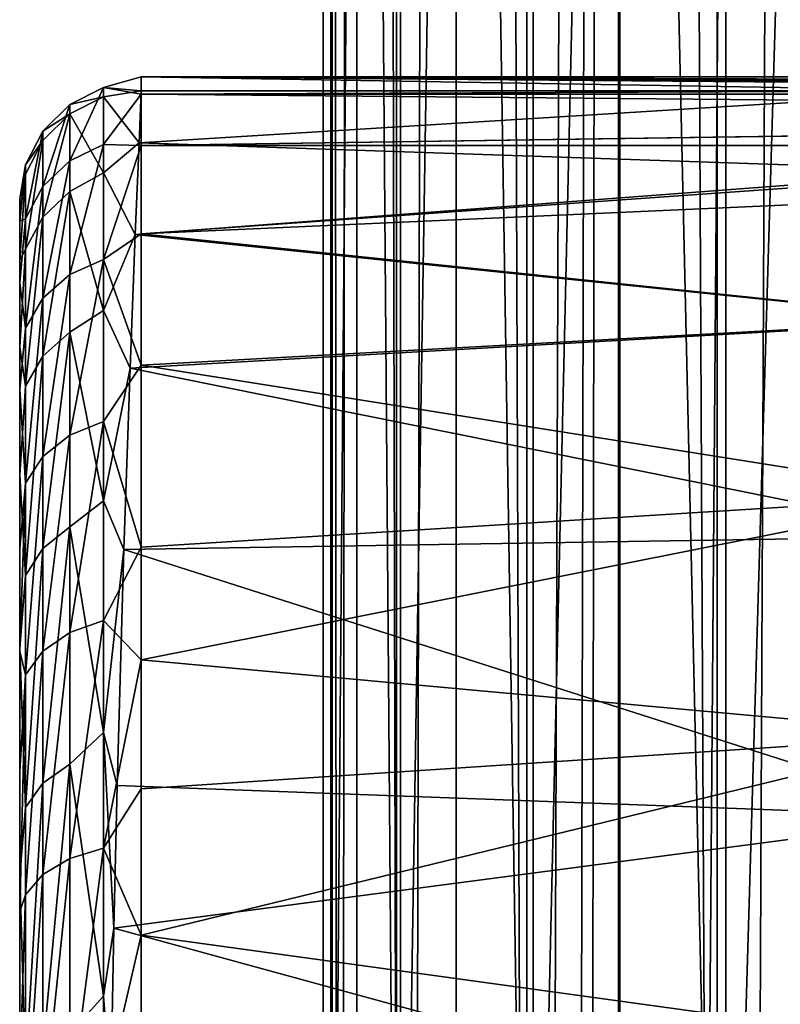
# Model space of a CAD drawing. Header units: metres. Extents: x -109 to 109, y -917 to 389.
# Tile 554 of 656: x -15 to -9.99, y -214.96 to -208.47. Entities that reach past the tile are written whole.
import ezdxf

# ---------------------------------------------------------------- set-up
doc = ezdxf.new("R2010")
doc.units = ezdxf.units.M
doc.layers.add('solid_24503124_XXX_01_SW0001', color=7, linetype='CONTINUOUS')
doc.layers.add('solid_24503124_XXX_01_SW0001_01', color=7, linetype='CONTINUOUS')

msp = doc.modelspace()

# ---------------------------------------------------------------- linework, layer by layer
at = {"layer": 'solid_24503124_XXX_01_SW0001'}
for points in [[(-12.778644, -390, 2.388729), (-12.778644, -103, 2.388729), (-13, -103)], [(-13, -390), (-13, -103), (-12.778631, -103, -2.388798)], [(-13, -390), (-12.778644, -390, 2.388729), (-13, -103)], [(-12.778631, -390, -2.388798), (-13, -390), (-12.778631, -103, -2.388798)], [(-12.122123, -390, 4.696183), (-12.122123, -103, 4.696183), (-12.778644, -103, 2.388729)], [(-12.778644, -390, 2.388729), (-12.122123, -390, 4.696183), (-12.778644, -103, 2.388729)], [(-12.778631, -390, -2.388798), (-12.778631, -103, -2.388798), (-12.122127, -103, -4.696173)], [(-12.122127, -390, -4.696173), (-12.778631, -390, -2.388798), (-12.122127, -103, -4.696173)], [(-12.122127, -390, -4.696173), (-12.122127, -103, -4.696173), (-11.052748, -103, -6.843723)], [(-11.473624, -296.272949, -6.11195), (-12.122127, -390, -4.696173), (-11.052748, -103, -6.843723)], [(-11.052835, -390, 6.84358), (-11.052835, -103, 6.84358), (-12.122123, -103, 4.696183)], [(-12.122123, -390, 4.696183), (-11.052835, -390, 6.84358), (-12.122123, -103, 4.696183)], [(-11.343447, -294.770355, -6.350293), (-11.473624, -296.272949, -6.11195), (-11.052748, -103, -6.843723)], [(-11.036811, -293.117981, -6.86941), (-11.343447, -294.770355, -6.350293), (-11.052748, -103, -6.843723)], [(-9.607066, -390, 8.758096), (-9.607066, -103, 8.758096), (-11.052835, -103, 6.84358)], [(-11.052835, -390, 6.84358), (-9.607066, -390, 8.758096), (-11.052835, -103, 6.84358)], [(-11.036811, -293.117981, -6.86941), (-11.052748, -103, -6.843723), (-9.607093, -103, -8.758066)], [(-10.467357, -291.287598, -7.709374), (-11.036811, -293.117981, -6.86941), (-9.607093, -103, -8.758066)], [(-9.57991, -289.423859, -8.787794), (-10.467357, -291.287598, -7.709374), (-9.607093, -103, -8.758066)], [(-12.94885, -164.5, -67.240379), (-12.948845, -219.5, -67.240372), (-12.516668, -219.5, -64.88063)], [(-12.94885, -164.5, -67.240379), (-12.940065, -164.5, -69.639343), (-12.948845, -219.5, -67.240372)], [(-12.516678, -164.5, -64.880653), (-12.94885, -164.5, -67.240379), (-12.516668, -219.5, -64.88063)], [(-12.940065, -164.5, -69.639343), (-12.940061, -219.5, -69.639343), (-12.948845, -219.5, -67.240372)], [(-12.940065, -164.5, -69.639343), (-12.490622, -164.5, -71.995842), (-12.940061, -219.5, -69.639343)], [(-12.490622, -164.5, -71.995842), (-12.490612, -219.5, -71.995857), (-12.940061, -219.5, -69.639343)], [(-12.516678, -164.5, -64.880653), (-12.516668, -219.5, -64.88063), (-11.658247, -219.5, -62.640484)], [(-11.658264, -164.5, -62.640511), (-12.516678, -164.5, -64.880653), (-11.658247, -219.5, -62.640484)], [(-12.490622, -164.5, -71.995842), (-11.615825, -164.5, -74.22963), (-12.490612, -219.5, -71.995857)], [(-11.615825, -164.5, -74.22963), (-11.615808, -219.5, -74.22966), (-12.490612, -219.5, -71.995857)], [(-11.658264, -164.5, -62.640511), (-11.658247, -219.5, -62.640484), (-10.402817, -219.5, -60.596218)], [(-10.402843, -164.5, -60.596249), (-11.658264, -164.5, -62.640511), (-10.402817, -219.5, -60.596218)], [(-11.615825, -164.5, -74.22963), (-10.345466, -164.5, -76.264648), (-11.615808, -219.5, -74.22966)], [(-10.345466, -164.5, -76.264648), (-10.345439, -219.5, -76.264679), (-11.615808, -219.5, -74.22966)], [(-10.402843, -164.5, -60.596249), (-10.402817, -219.5, -60.596218), (-8.793131, -219.5, -58.817448)], [(-8.793165, -164.5, -58.817478), (-10.402843, -164.5, -60.596249), (-8.793131, -219.5, -58.817448)], [(-10.345466, -164.5, -76.264648), (-8.722804, -164.5, -78.031578), (-10.345439, -219.5, -76.264679)], [(-8.722804, -164.5, -78.031578), (-8.722769, -219.5, -78.031609), (-10.345439, -219.5, -76.264679)], [(-14.447209, -208.912903, -421.880219), (-14.2, -208.958893, -421.038361), (-14.2, -208.843933, -422.67514)], [(-14.447209, -208.912903, -421.880219), (-14.2, -208.843933, -422.67514), (-14.2, -208.936249, -424.272217)], [(14.2, -208.843933, -422.67514), (-14.2, -208.843933, -422.67514), (-14.2, -208.958893, -421.038361)], [(14.2, -208.958893, -421.03833), (14.2, -208.843933, -422.67514), (-14.2, -208.958893, -421.038361)], [(14.2, -208.843933, -422.67514), (14.2, -208.936249, -424.272278), (-14.2, -208.843933, -422.67514)], [(-14.2, -208.843933, -422.67514), (-2.882918, -208.936401, -424.27359), (-8.666086, -208.936356, -424.273102)], [(-14.2, -208.843933, -422.67514), (0, -208.936417, -424.273621), (-2.882918, -208.936401, -424.27359)], [(-8.666086, -208.936356, -424.273102), (-14.2, -208.936249, -424.272217), (-14.2, -208.843933, -422.67514)], [(-14.670426, -209.397751, -419.562866), (-14.44721, -209.289322, -419.527466), (-14.447209, -208.912903, -421.880219)], [(-14.670425, -209.026138, -421.892029), (-14.670426, -209.397751, -419.562866), (-14.447209, -208.912903, -421.880219)], [(-14.670425, -209.026138, -421.892029), (-14.447209, -208.912903, -421.880219), (-14.447209, -208.975281, -424.268707)], [(-14.447209, -208.912903, -421.880219), (-14.44721, -209.289322, -419.527466), (-14.2, -208.958893, -421.038361)], [(-14.44721, -209.289322, -419.527466), (-14.2, -209.295258, -419.347229), (-14.2, -208.958893, -421.038361)], [(-14.447209, -208.975281, -424.268707), (-14.447209, -208.912903, -421.880219), (-14.2, -208.936249, -424.272217)], [(-14.447209, -208.975281, -424.268707), (-14.2, -208.936249, -424.272217), (-14.212742, -209.278992, -426.068909)], [(-14.212742, -209.278992, -426.068909), (-14.2, -208.936249, -424.272217), (-8.666086, -208.936356, -424.273102)], [(-14.212742, -209.278992, -426.068909), (-8.666086, -208.936356, -424.273102), (-8.708551, -209.466446, -427.084808)], [(-14.847505, -209.566711, -419.617798), (-14.670426, -209.397751, -419.562866), (-14.670425, -209.026138, -421.892029)], [(-14.847504, -209.20256, -421.910248), (-14.847505, -209.566711, -419.617798), (-14.670425, -209.026138, -421.892029)], [(-14.847504, -209.20256, -421.910248), (-14.670425, -209.026138, -421.892029), (-14.670425, -209.088211, -424.254852)], [(-14.670425, -209.088211, -424.254852), (-14.670425, -209.026138, -421.892029), (-14.447209, -208.975281, -424.268707)], [(-14.447214, -209.477036, -426.617157), (-14.670425, -209.088211, -424.254852), (-14.447209, -208.975281, -424.268707)], [(-14.447214, -209.477036, -426.617157), (-14.447209, -208.975281, -424.268707), (-14.212742, -209.278992, -426.068909)], [(-14.84751, -209.768066, -426.572754), (-14.847504, -209.26413, -424.233276), (-14.670425, -209.088211, -424.254852)], [(-14.84751, -209.768066, -426.572754), (-14.670425, -209.088211, -424.254852), (-14.670432, -209.599136, -426.626434)], [(-14.847504, -209.26413, -424.233276), (-14.847504, -209.20256, -421.910248), (-14.670425, -209.088211, -424.254852)], [(-14.670432, -209.599136, -426.626434), (-14.670425, -209.088211, -424.254852), (-14.447214, -209.477036, -426.617157)], [(-14.2, -209.295258, -419.347229), (-5.966747, -209.297363, -419.339203), (-2.959124, -209.133041, -420.029877)], [(-14.961076, -209.779724, -419.686646), (-14.847505, -209.566711, -419.617798), (-14.847504, -209.20256, -421.910248)], [(-14.961076, -209.42485, -421.933014), (-14.847504, -209.20256, -421.910248), (-14.847504, -209.26413, -424.233276)], [(-14.961076, -209.42485, -421.933014), (-14.961076, -209.779724, -419.686646), (-14.847504, -209.20256, -421.910248)], [(-14.961079, -209.980911, -426.505127), (-14.961075, -209.485794, -424.206116), (-14.847504, -209.26413, -424.233276)], [(-14.961079, -209.980911, -426.505127), (-14.847504, -209.26413, -424.233276), (-14.84751, -209.768066, -426.572754)], [(-14.961075, -209.485794, -424.206116), (-14.961076, -209.42485, -421.933014), (-14.847504, -209.26413, -424.233276)], [(-14.670427, -210.147614, -417.334534), (-14.44721, -210.047531, -417.279114), (-14.44721, -209.289322, -419.527466)], [(-14.670426, -209.397751, -419.562866), (-14.670427, -210.147614, -417.334534), (-14.44721, -209.289322, -419.527466)], [(-14.447214, -209.477036, -426.617157), (-14.212742, -209.278992, -426.068909), (-14.237866, -209.882553, -427.84436)], [(-14.44721, -209.289322, -419.527466), (-14.44721, -210.047531, -417.279114), (-14.2, -209.295258, -419.347229)], [(-14.44721, -210.047531, -417.279114), (-14.2, -209.878265, -417.587494), (-14.2, -209.295258, -419.347229)], [(-14.237866, -209.882553, -427.84436), (-14.212742, -209.278992, -426.068909), (-8.708551, -209.466446, -427.084808)], [(-14.2, -209.295258, -419.347229), (-14.2, -209.878265, -417.587494), (-5.966747, -209.297363, -419.339203)], [(-14.2, -209.878265, -417.587494), (-8.744802, -209.635391, -418.236908), (-5.966747, -209.297363, -419.339203)], [(-14.961076, -209.42485, -421.933014), (-15, -209.645554, -422.544006), (-15, -209.794968, -420.848907)], [(-14.961075, -209.485794, -424.206116), (-15, -209.645554, -422.544006), (-14.961076, -209.42485, -421.933014)], [(-14.961076, -209.42485, -421.933014), (-15, -209.794968, -420.848907), (-14.961076, -209.779724, -419.686646)], [(-14.847505, -210.303696, -417.420532), (-14.670427, -210.147614, -417.334534), (-14.670426, -209.397751, -419.562866)], [(-14.847505, -209.566711, -419.617798), (-14.847505, -210.303696, -417.420532), (-14.670426, -209.397751, -419.562866)], [(-14.961075, -209.485794, -424.206116), (-15, -210.053818, -425.870056), (-15, -209.730499, -424.176941)], [(-14.961079, -209.980911, -426.505127), (-15, -210.053818, -425.870056), (-14.961075, -209.485794, -424.206116)], [(-14.961075, -209.485794, -424.206116), (-15, -209.730499, -424.176941), (-15, -209.645554, -422.544006)], [(-14.670432, -209.599136, -426.626434), (-14.447214, -209.477036, -426.617157), (-14.447214, -210.384827, -428.835419)], [(-14.447214, -209.477036, -426.617157), (-14.237866, -209.882553, -427.84436), (-14.447214, -210.384827, -428.835419)], [(-14.237866, -209.882553, -427.84436), (-8.708551, -209.466446, -427.084808), (-8.744204, -210.449448, -429.746979)], [(-14.961076, -210.500534, -417.528534), (-14.847505, -210.303696, -417.420532), (-14.847505, -209.566711, -419.617798)], [(-14.961076, -209.779724, -419.686646), (-14.961076, -210.500534, -417.528534), (-14.847505, -209.566711, -419.617798)], [(-14.84751, -210.68457, -428.781677), (-14.670432, -209.599136, -426.626434), (-14.670432, -210.527527, -428.863831)], [(-14.84751, -210.68457, -428.781677), (-14.84751, -209.768066, -426.572754), (-14.670432, -209.599136, -426.626434)], [(-14.670432, -210.527527, -428.863831), (-14.670432, -209.599136, -426.626434), (-14.447214, -210.384827, -428.835419)], [(-15, -209.645554, -422.544006), (-15, -219.755341, -422.946625), (-15, -220.955887, -420.848297)], [(-15, -209.794968, -420.848907), (-15, -209.645554, -422.544006), (-15, -220.955887, -420.848297)], [(-15, -209.645554, -422.544006), (-15, -209.730499, -424.176941), (-15, -219.755341, -422.946625)], [(-14.2, -209.878265, -417.587494), (-8.756006, -210.444778, -416.323761), (-8.744802, -209.635391, -418.236908)], [(-15, -209.730499, -424.176941), (-15, -210.053818, -425.870056), (-15, -219.755341, -422.946625)], [(-14.961076, -209.779724, -419.686646), (-15, -209.794968, -420.848907), (-15, -210.201385, -419.082275)], [(-14.961076, -209.779724, -419.686646), (-15, -210.201385, -419.082275), (-14.961076, -210.500534, -417.528534)], [(-15, -209.794968, -420.848907), (-15, -220.955887, -420.848297), (-15, -221.168594, -418.837341)], [(-15, -210.201385, -419.082275), (-15, -209.794968, -420.848907), (-15, -221.168594, -418.837341)], [(-14.961079, -210.882462, -428.678162), (-14.84751, -209.768066, -426.572754), (-14.84751, -210.68457, -428.781677)], [(-14.961079, -210.882462, -428.678162), (-14.961079, -209.980911, -426.505127), (-14.84751, -209.768066, -426.572754)], [(-14.447214, -210.384827, -428.835419), (-14.237866, -209.882553, -427.84436), (-14.272469, -210.765518, -429.603241)], [(-14.44721, -210.047531, -417.279114), (-14.2, -210.745102, -415.746582), (-14.2, -209.878265, -417.587494)], [(-14.272469, -210.765518, -429.603241), (-14.237866, -209.882553, -427.84436), (-8.744204, -210.449448, -429.746979)], [(-14.2, -209.878265, -417.587494), (-14.2, -210.745102, -415.746582), (-8.756006, -210.444778, -416.323761)], [(-14.961079, -209.980911, -426.505127), (-15, -210.625854, -427.550476), (-15, -210.053818, -425.870056)], [(-14.961079, -210.882462, -428.678162), (-15, -210.625854, -427.550476), (-14.961079, -209.980911, -426.505127)], [(-15, -210.053818, -425.870056), (-15, -210.625854, -427.550476), (-15, -219.755341, -422.946625)], [(-14.670427, -211.205688, -415.243896), (-14.447211, -211.115814, -415.172363), (-14.44721, -210.047531, -417.279114)], [(-14.670427, -210.147614, -417.334534), (-14.670427, -211.205688, -415.243896), (-14.44721, -210.047531, -417.279114)], [(-14.44721, -210.047531, -417.279114), (-14.447211, -211.115814, -415.172363), (-14.2, -210.745102, -415.746582)], [(-15, -210.201385, -419.082275), (-15, -221.168594, -418.837341), (-15, -221.706726, -416.78125)], [(-15, -210.902817, -417.222961), (-15, -210.201385, -419.082275), (-15, -221.706726, -416.78125)], [(-14.961076, -210.500534, -417.528534), (-15, -210.201385, -419.082275), (-15, -210.902817, -417.222961)], [(-14.847506, -211.345932, -415.355042), (-14.670427, -211.205688, -415.243896), (-14.670427, -210.147614, -417.334534)], [(-14.847505, -210.303696, -417.420532), (-14.847506, -211.345932, -415.355042), (-14.670427, -210.147614, -417.334534)], [(-14.961076, -211.522903, -415.49469), (-14.847506, -211.345932, -415.355042), (-14.847505, -210.303696, -417.420532)], [(-14.961076, -210.500534, -417.528534), (-14.961076, -211.522903, -415.49469), (-14.847505, -210.303696, -417.420532)], [(-14.670432, -210.527527, -428.863831), (-14.447214, -210.384827, -428.835419), (-14.447214, -211.638107, -430.869598)], [(-14.447214, -210.384827, -428.835419), (-14.272469, -210.765518, -429.603241), (-14.447214, -211.638107, -430.869598)], [(-14.272469, -210.765518, -429.603241), (-8.744204, -210.449448, -429.746979), (-8.77352, -211.872757, -432.237244)], [(-14.2, -210.745102, -415.746582), (-8.767771, -211.605606, -414.315216), (-8.756006, -210.444778, -416.323761)], [(-14.961076, -210.500534, -417.528534), (-15, -210.902817, -417.222961), (-14.961076, -211.522903, -415.49469)], [(-14.84751, -211.952454, -430.806274), (-14.670432, -210.527527, -428.863831), (-14.670432, -211.81012, -430.911896)], [(-14.84751, -211.952454, -430.806274), (-14.84751, -210.68457, -428.781677), (-14.670432, -210.527527, -428.863831)], [(-14.670432, -211.81012, -430.911896), (-14.670432, -210.527527, -428.863831), (-14.447214, -211.638107, -430.869598)], [(-15, -210.625854, -427.550476), (-15, -211.46698, -429.224335), (-15, -219.755341, -422.946625)], [(-14.961079, -210.882462, -428.678162), (-15, -211.46698, -429.224335), (-15, -210.625854, -427.550476)], [(-14.961079, -212.13179, -430.673187), (-14.84751, -210.68457, -428.781677), (-14.84751, -211.952454, -430.806274)], [(-14.961079, -212.13179, -430.673187), (-14.961079, -210.882462, -428.678162), (-14.84751, -210.68457, -428.781677)], [(-14.447214, -211.638107, -430.869598), (-14.272469, -210.765518, -429.603241), (-14.313233, -211.959732, -431.348419)], [(-14.447211, -211.115814, -415.172363), (-14.2, -211.944809, -413.816528), (-14.2, -210.745102, -415.746582)], [(-14.313233, -211.959732, -431.348419), (-14.272469, -210.765518, -429.603241), (-8.77352, -211.872757, -432.237244)], [(-14.2, -210.745102, -415.746582), (-14.2, -211.944809, -413.816528), (-8.767771, -211.605606, -414.315216)], [(-14.961079, -212.13179, -430.673187), (-15, -211.46698, -429.224335), (-14.961079, -210.882462, -428.678162)], [(-15, -210.902817, -417.222961), (-15, -221.706726, -416.78125), (-15, -222.606277, -414.671356)], [(-15, -211.954193, -415.255829), (-15, -210.902817, -417.222961), (-15, -222.606277, -414.671356)], [(-14.961076, -211.522903, -415.49469), (-15, -210.902817, -417.222961), (-15, -211.954193, -415.255829)], [(-14.670428, -212.506531, -413.303802), (-14.447211, -212.427567, -413.219513), (-14.447211, -211.115814, -415.172363)], [(-14.670427, -211.205688, -415.243896), (-14.670428, -212.506531, -413.303802), (-14.447211, -211.115814, -415.172363)], [(-14.447211, -211.115814, -415.172363), (-14.447211, -212.427567, -413.219513), (-14.2, -211.944809, -413.816528)], [(-14.847506, -212.629807, -413.434784), (-14.670428, -212.506531, -413.303802), (-14.670427, -211.205688, -415.243896)], [(-14.847506, -211.345932, -415.355042), (-14.847506, -212.629807, -413.434784), (-14.670427, -211.205688, -415.243896)], [(-14.961077, -212.785446, -413.599487), (-14.847506, -212.629807, -413.434784), (-14.847506, -211.345932, -415.355042)], [(-14.961076, -211.522903, -415.49469), (-14.961077, -212.785446, -413.599487), (-14.847506, -211.345932, -415.355042)], [(-15, -211.46698, -429.224335), (-15, -212.609833, -430.894165), (-15, -219.755341, -422.946625)], [(-14.961079, -212.13179, -430.673187), (-15, -212.609833, -430.894165), (-15, -211.46698, -429.224335)], [(-14.961076, -211.522903, -415.49469), (-15, -211.954193, -415.255829), (-15, -212.632874, -414.228973)], [(-14.961076, -211.522903, -415.49469), (-15, -212.632874, -414.228973), (-14.961077, -212.785446, -413.599487)], [(-14.2, -212.687958, -412.817383), (-8.780092, -213.180923, -412.211578), (-8.767771, -211.605606, -414.315216)], [(-14.2, -211.944809, -413.816528), (-14.2, -212.687958, -412.817383), (-8.767771, -211.605606, -414.315216)], [(-14.670432, -211.81012, -430.911896), (-14.447214, -211.638107, -430.869598), (-14.447214, -213.167191, -432.694183)], [(-14.447214, -211.638107, -430.869598), (-14.313233, -211.959732, -431.348419), (-14.447214, -213.167191, -432.694183)], [(-14.84751, -213.501083, -432.62088), (-14.670432, -211.81012, -430.911896), (-14.670432, -213.374451, -432.744904)], [(-14.84751, -213.501083, -432.62088), (-14.84751, -211.952454, -430.806274), (-14.670432, -211.81012, -430.911896)], [(-14.670432, -213.374451, -432.744904), (-14.670432, -211.81012, -430.911896), (-14.447214, -213.167191, -432.694183)], [(-14.313233, -211.959732, -431.348419), (-8.77352, -211.872757, -432.237244), (-8.796989, -213.723434, -434.533936)], [(-15, -211.954193, -415.255829), (-15, -222.606277, -414.671356), (-15, -223.207443, -413.596375)], [(-15, -212.632874, -414.228973), (-15, -211.954193, -415.255829), (-15, -223.207443, -413.596375)], [(-14.961079, -213.66066, -432.46463), (-14.84751, -211.952454, -430.806274), (-14.84751, -213.501083, -432.62088)], [(-14.961079, -213.66066, -432.46463), (-14.961079, -212.13179, -430.673187), (-14.84751, -211.952454, -430.806274)], [(-14.447214, -213.167191, -432.694183), (-14.313233, -211.959732, -431.348419), (-14.356686, -213.515488, -433.081909)], [(-14.447211, -212.427567, -413.219513), (-14.2, -212.687958, -412.817383), (-14.2, -211.944809, -413.816528)], [(-14.356686, -213.515488, -433.081909), (-14.313233, -211.959732, -431.348419), (-8.796989, -213.723434, -434.533936)], [(-14.961079, -213.66066, -432.46463), (-15, -212.609833, -430.894165), (-14.961079, -212.13179, -430.673187)], [(-14.670428, -213.996918, -411.513062), (-14.447211, -213.92897, -411.418762), (-14.447211, -212.427567, -413.219513)], [(-14.670428, -212.506531, -413.303802), (-14.670428, -213.996918, -411.513062), (-14.447211, -212.427567, -413.219513)], [(-14.447211, -212.427567, -413.219513), (-14.447211, -213.92897, -411.418762), (-14.2, -212.687958, -412.817383)], [(-14.847507, -214.103088, -411.659637), (-14.670428, -213.996918, -411.513062), (-14.670428, -212.506531, -413.303802)], [(-14.847506, -212.629807, -413.434784), (-14.847507, -214.103088, -411.659637), (-14.670428, -212.506531, -413.303802)], [(-15, -212.609833, -430.894165), (-15, -214.104309, -432.560974), (-15, -219.755341, -422.946625)], [(-14.961079, -213.66066, -432.46463), (-15, -214.104309, -432.560974), (-15, -212.609833, -430.894165)], [(-15, -212.632874, -414.228973), (-15, -223.207443, -413.596375), (-15, -223.91803, -412.512024)], [(-15, -213.426956, -413.173218), (-15, -212.632874, -414.228973), (-15, -223.91803, -412.512024)], [(-14.961077, -212.785446, -413.599487), (-15, -212.632874, -414.228973), (-15, -213.426956, -413.173218)], [(-14.961077, -214.237198, -411.844116), (-14.847507, -214.103088, -411.659637), (-14.847506, -212.629807, -413.434784)], [(-14.961077, -212.785446, -413.599487), (-14.961077, -214.237198, -411.844116), (-14.847506, -212.629807, -413.434784)], [(-14.447211, -213.92897, -411.418762), (-14.2, -213.537704, -411.796356), (-14.2, -212.687958, -412.817383)], [(-14.2, -212.687958, -412.817383), (-14.2, -213.537704, -411.796356), (-8.780092, -213.180923, -412.211578)], [(-14.961077, -212.785446, -413.599487), (-15, -213.426956, -413.173218), (-15, -214.347534, -412.089752)], [(-14.961077, -212.785446, -413.599487), (-15, -214.347534, -412.089752), (-14.961077, -214.237198, -411.844116)], [(-14.670432, -213.374451, -432.744904), (-14.447214, -213.167191, -432.694183), (-14.447214, -214.905487, -434.306976)], [(-14.447214, -213.167191, -432.694183), (-14.356686, -213.515488, -433.081909), (-14.378407, -214.457748, -433.950958)], [(-14.447214, -213.167191, -432.694183), (-14.378407, -214.457748, -433.950958), (-14.447214, -214.905487, -434.306976)], [(-14.2, -214.503006, -410.754944), (-8.792935, -215.248383, -410.018829), (-8.780092, -213.180923, -412.211578)], [(-14.2, -213.537704, -411.796356), (-14.2, -214.503006, -410.754944), (-8.780092, -213.180923, -412.211578)], [(-14.84751, -215.263123, -434.223938), (-14.670432, -213.374451, -432.744904), (-14.670432, -215.15155, -434.361664)], [(-14.84751, -215.263123, -434.223938), (-14.84751, -213.501083, -432.62088), (-14.670432, -213.374451, -432.744904)], [(-14.670432, -215.15155, -434.361664), (-14.670432, -213.374451, -432.744904), (-14.447214, -214.905487, -434.306976)], [(-15, -213.426956, -413.173218), (-15, -223.91803, -412.512024), (-15, -224.745773, -411.421234)], [(-15, -214.347534, -412.089752), (-15, -213.426956, -413.173218), (-15, -224.745773, -411.421234)], [(-14.961079, -215.403687, -434.050415), (-14.84751, -213.501083, -432.62088), (-14.84751, -215.263123, -434.223938)], [(-14.961079, -215.403687, -434.050415), (-14.961079, -213.66066, -432.46463), (-14.84751, -213.501083, -432.62088)], [(-14.378407, -214.457748, -433.950958), (-14.356686, -213.515488, -433.081909), (-8.796989, -213.723434, -434.533936)], [(-14.447211, -213.92897, -411.418762), (-14.2, -214.503006, -410.754944), (-14.2, -213.537704, -411.796356)], [(-14.961079, -215.403687, -434.050415), (-15, -214.104309, -432.560974), (-14.961079, -213.66066, -432.46463)], [(-14.378407, -214.457748, -433.950958), (-8.796989, -213.723434, -434.533936), (-8.815098, -215.980484, -436.618164)], [(-14.670429, -215.636032, -409.864227), (-14.447212, -215.578888, -409.762054), (-14.447211, -213.92897, -411.418762)], [(-14.670428, -213.996918, -411.513062), (-14.670429, -215.636032, -409.864227), (-14.447211, -213.92897, -411.418762)], [(-14.447211, -213.92897, -411.418762), (-14.447212, -215.578888, -409.762054), (-14.2, -214.503006, -410.754944)], [(-14.847507, -215.725433, -410.023132), (-14.670429, -215.636032, -409.864227), (-14.670428, -213.996918, -411.513062)], [(-14.847507, -214.103088, -411.659637), (-14.847507, -215.725433, -410.023132), (-14.670428, -213.996918, -411.513062)], [(-15, -214.104309, -432.560974), (-15, -215.011948, -433.399658), (-15, -219.755341, -422.946625)], [(-14.961079, -215.403687, -434.050415), (-15, -215.011948, -433.399658), (-15, -214.104309, -432.560974)], [(-14.961077, -215.838394, -410.223175), (-14.847507, -215.725433, -410.023132), (-14.847507, -214.103088, -411.659637)], [(-14.961077, -214.237198, -411.844116), (-14.961077, -215.838394, -410.223175), (-14.847507, -214.103088, -411.659637)], [(-14.961077, -214.237198, -411.844116), (-15, -214.347534, -412.089752), (-15, -215.406235, -410.980804)], [(-14.961077, -214.237198, -411.844116), (-15, -215.406235, -410.980804), (-14.961077, -215.838394, -410.223175)], [(-15, -214.347534, -412.089752), (-15, -224.745773, -411.421234), (-15, -225.698181, -410.328644)], [(-15, -215.406235, -410.980804), (-15, -214.347534, -412.089752), (-15, -225.698181, -410.328644)], [(-14.447214, -214.905487, -434.306976), (-14.378407, -214.457748, -433.950958), (-14.399584, -215.525177, -434.820221)], [(-14.399584, -215.525177, -434.820221), (-14.378407, -214.457748, -433.950958), (-8.815098, -215.980484, -436.618164)], [(-14.447212, -215.578888, -409.762054), (-14.2, -215.593002, -409.695648), (-14.2, -214.503006, -410.754944)], [(-14.2, -214.503006, -410.754944), (-14.2, -215.593002, -409.695648), (-8.792935, -215.248383, -410.018829)], [(-14.670432, -215.15155, -434.361664), (-14.447214, -214.905487, -434.306976), (-14.419806, -216.727341, -435.684509)], [(-14.447214, -214.905487, -434.306976), (-14.399584, -215.525177, -434.820221), (-14.419806, -216.727341, -435.684509)]]:
    msp.add_3dface(points, dxfattribs=at)
at = {"layer": 'solid_24503124_XXX_01_SW0001_01'}
for points in [[(-14.2, -208.843933, -422.67514), (14.2, -208.936249, -424.272278), (8.683418, -208.936356, -424.273132)], [(-14.2, -208.843933, -422.67514), (2.90025, -208.936401, -424.27359), (0, -208.936417, -424.273621)], [(-14.2, -208.843933, -422.67514), (8.683418, -208.936356, -424.273132), (2.90025, -208.936401, -424.27359)], [(-14.2, -208.958893, -421.038361), (-14.2, -209.295258, -419.347229), (0.11714, -209.088425, -420.249664)], [(14.2, -208.958893, -421.03833), (-14.2, -208.958893, -421.038361), (0.11714, -209.088425, -420.249664)], [(-14.2, -209.295258, -419.347229), (-2.959124, -209.133041, -420.029877), (0.11714, -209.088425, -420.249664)]]:
    msp.add_3dface(points, dxfattribs=at)

doc.saveas('drawing.dxf')
